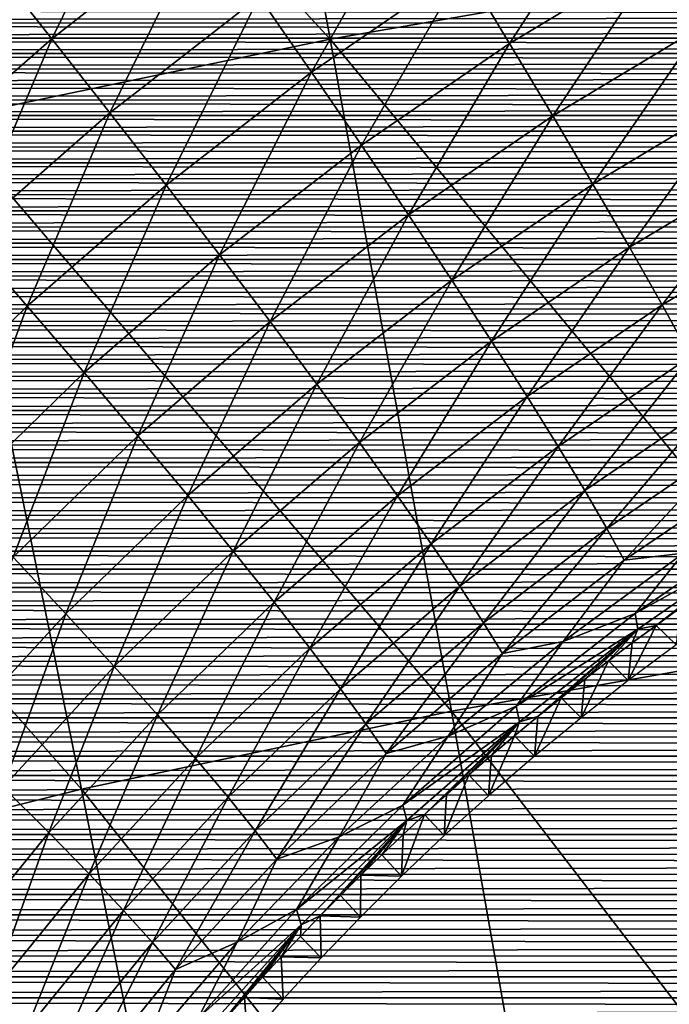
# Model space of a CAD drawing. Header units: millimetres. Extents: x -300 to 300, y -500 to 500.
# Tile 726 of 988: x -64 to -51, y 356 to 375. Entities that reach past the tile are written whole.
import ezdxf

# ---------------------------------------------------------------- set-up
doc = ezdxf.new("R2010")
doc.units = ezdxf.units.MM
doc.header["$LTSCALE"] = 81.481481
for name, color, linetype in [('10', 7, 'CONTINUOUS'), ('11', 7, 'CONTINUOUS'), ('20', 7, 'CONTINUOUS'), ('5', 7, 'CONTINUOUS'), ('6', 7, 'CONTINUOUS')]:
    doc.layers.add(name, color=color, linetype=linetype)

msp = doc.modelspace()

# ---------------------------------------------------------------- linework, layer by layer
at = {"layer": '10', "color": 7, "linetype": 'CONTINUOUS'}
for points in [[(-50.839, 363.651, 26.539), (-50.916, 362.946, 16.5), (-51.302, 363.318, 26.584), (-50.839, 363.651, 26.539)], [(-50.916, 362.946, 16.5), (-51.836, 362.258, 16.5), (-51.302, 363.318, 26.584), (-50.916, 362.946, 16.5)], [(-51.302, 363.318, 26.584), (-51.836, 362.258, 16.5), (-51.762, 362.98, 26.629), (-51.302, 363.318, 26.584)], [(-51.762, 362.98, 26.629), (-51.836, 362.258, 16.5), (-52.219, 362.636, 26.675), (-51.762, 362.98, 26.629)], [(-51.836, 362.258, 16.5), (-52.742, 361.547, 16.5), (-52.219, 362.636, 26.675), (-51.836, 362.258, 16.5)], [(-52.219, 362.636, 26.675), (-52.742, 361.547, 16.5), (-52.673, 362.287, 26.721), (-52.219, 362.636, 26.675)], [(-52.673, 362.287, 26.721), (-52.742, 361.547, 16.5), (-53.124, 361.93, 26.769), (-52.673, 362.287, 26.721)], [(-52.742, 361.547, 16.5), (-53.638, 360.809, 16.5), (-53.124, 361.93, 26.769), (-52.742, 361.547, 16.5)], [(-53.124, 361.93, 26.769), (-53.638, 360.809, 16.5), (-53.573, 361.568, 26.816), (-53.124, 361.93, 26.769)], [(-53.573, 361.568, 26.816), (-53.638, 360.809, 16.5), (-54.019, 361.198, 26.865), (-53.573, 361.568, 26.816)], [(-53.638, 360.809, 16.5), (-54.517, 360.05, 16.5), (-54.019, 361.198, 26.865), (-53.638, 360.809, 16.5)], [(-54.019, 361.198, 26.865), (-54.517, 360.05, 16.5), (-54.46, 360.825, 26.914), (-54.019, 361.198, 26.865)], [(-54.46, 360.825, 26.914), (-54.517, 360.05, 16.5), (-54.895, 360.449, 26.963), (-54.46, 360.825, 26.914)], [(-54.517, 360.05, 16.5), (-55.365, 359.284, 16.5), (-54.895, 360.449, 26.963), (-54.517, 360.05, 16.5)], [(-54.895, 360.449, 26.963), (-55.365, 359.284, 16.5), (-55.322, 360.07, 27.012), (-54.895, 360.449, 26.963)], [(-55.322, 360.07, 27.012), (-55.365, 359.284, 16.5), (-55.742, 359.69, 27.062), (-55.322, 360.07, 27.012)], [(-55.365, 359.284, 16.5), (-56.184, 358.508, 16.5), (-55.742, 359.69, 27.062), (-55.365, 359.284, 16.5)], [(-55.742, 359.69, 27.062), (-56.184, 358.508, 16.5), (-56.155, 359.306, 27.112), (-55.742, 359.69, 27.062)], [(-56.155, 359.306, 27.112), (-56.184, 358.508, 16.5), (-56.562, 358.919, 27.162), (-56.155, 359.306, 27.112)], [(-56.562, 358.919, 27.162), (-56.184, 358.508, 16.5), (-56.964, 358.529, 27.213), (-56.562, 358.919, 27.162)], [(-56.964, 358.529, 27.213), (-56.974, 357.723, 16.5), (-57.358, 358.138, 27.264), (-56.964, 358.529, 27.213)], [(-56.184, 358.508, 16.5), (-56.974, 357.723, 16.5), (-56.964, 358.529, 27.213), (-56.184, 358.508, 16.5)], [(-57.358, 358.138, 27.264), (-56.974, 357.723, 16.5), (-57.745, 357.744, 27.316), (-57.358, 358.138, 27.264)], [(-57.745, 357.744, 27.316), (-57.726, 356.94, 16.5), (-58.122, 357.351, 27.367), (-57.745, 357.744, 27.316)], [(-56.974, 357.723, 16.5), (-57.726, 356.94, 16.5), (-57.745, 357.744, 27.316), (-56.974, 357.723, 16.5)], [(-58.122, 357.351, 27.367), (-57.726, 356.94, 16.5), (-58.491, 356.958, 27.419), (-58.122, 357.351, 27.367)], [(-58.491, 356.958, 27.419), (-58.454, 356.147, 16.5), (-58.85, 356.567, 27.47), (-58.491, 356.958, 27.419)], [(-57.726, 356.94, 16.5), (-58.454, 356.147, 16.5), (-58.491, 356.958, 27.419), (-57.726, 356.94, 16.5)], [(-58.85, 356.567, 27.47), (-58.454, 356.147, 16.5), (-59.199, 356.178, 27.521), (-58.85, 356.567, 27.47)], [(-59.199, 356.178, 27.521), (-59.139, 355.364, 16.5), (-59.54, 355.788, 27.573), (-59.199, 356.178, 27.521)], [(-58.454, 356.147, 16.5), (-59.139, 355.364, 16.5), (-59.199, 356.178, 27.521), (-58.454, 356.147, 16.5)]]:
    msp.add_3dface(points, dxfattribs=at)
at = {"layer": '11', "color": 7, "linetype": 'CONTINUOUS'}
for points in [[(-61.016, 378.379, 49.232), (-62.893, 374.571, 48.806), (-64.036, 376.011, 49.434), (-61.016, 378.379, 49.232)], [(-59.952, 376.87, 48.608), (-62.893, 374.571, 48.806), (-61.016, 378.379, 49.232), (-59.952, 376.87, 48.608)], [(-51.984, 377.758, 46.57), (-54.112, 374.48, 45.661), (-54.993, 375.939, 46.73), (-51.984, 377.758, 46.57)], [(-51.185, 376.244, 45.502), (-54.112, 374.48, 45.661), (-51.984, 377.758, 46.57), (-51.185, 376.244, 45.502)], [(-48.167, 377.824, 45.362), (-50.433, 374.802, 44.295), (-51.185, 376.244, 45.502), (-48.167, 377.824, 45.362)], [(-55.918, 377.452, 47.653), (-57.91, 373.931, 46.908), (-58.913, 375.382, 47.833), (-55.918, 377.452, 47.653)], [(-54.993, 375.939, 46.73), (-57.91, 373.931, 46.908), (-55.918, 377.452, 47.653), (-54.993, 375.939, 46.73)], [(-59.952, 376.87, 48.608), (-61.778, 373.15, 48.027), (-62.893, 374.571, 48.806), (-59.952, 376.87, 48.608)], [(-58.913, 375.382, 47.833), (-61.778, 373.15, 48.027), (-59.952, 376.87, 48.608), (-58.913, 375.382, 47.833)], [(-51.185, 376.244, 45.502), (-53.283, 373.09, 44.454), (-54.112, 374.48, 45.661), (-51.185, 376.244, 45.502)], [(-50.433, 374.802, 44.295), (-53.283, 373.09, 44.454), (-51.185, 376.244, 45.502), (-50.433, 374.802, 44.295)], [(-62.893, 374.571, 48.806), (-65.698, 372.11, 49.016), (-64.036, 376.011, 49.434), (-62.893, 374.571, 48.806)], [(-54.993, 375.939, 46.73), (-56.953, 372.53, 45.837), (-57.91, 373.931, 46.908), (-54.993, 375.939, 46.73)], [(-54.112, 374.48, 45.661), (-56.953, 372.53, 45.837), (-54.993, 375.939, 46.73), (-54.112, 374.48, 45.661)], [(-58.913, 375.382, 47.833), (-60.701, 371.763, 47.099), (-61.778, 373.15, 48.027), (-58.913, 375.382, 47.833)], [(-57.91, 373.931, 46.908), (-60.701, 371.763, 47.099), (-58.913, 375.382, 47.833), (-57.91, 373.931, 46.908)], [(-50.433, 374.802, 44.295), (-52.516, 371.783, 43.121), (-53.283, 373.09, 44.454), (-50.433, 374.802, 44.295)], [(-49.736, 373.447, 42.961), (-52.516, 371.783, 43.121), (-50.433, 374.802, 44.295), (-49.736, 373.447, 42.961)], [(-62.893, 374.571, 48.806), (-64.51, 370.76, 48.234), (-65.698, 372.11, 49.016), (-62.893, 374.571, 48.806)], [(-61.778, 373.15, 48.027), (-64.51, 370.76, 48.234), (-62.893, 374.571, 48.806), (-61.778, 373.15, 48.027)], [(-54.112, 374.48, 45.661), (-56.053, 371.195, 44.631), (-56.953, 372.53, 45.837), (-54.112, 374.48, 45.661)], [(-53.283, 373.09, 44.454), (-56.053, 371.195, 44.631), (-54.112, 374.48, 45.661), (-53.283, 373.09, 44.454)], [(-57.91, 373.931, 46.908), (-59.674, 370.424, 46.028), (-60.701, 371.763, 47.099), (-57.91, 373.931, 46.908)], [(-56.953, 372.53, 45.837), (-59.674, 370.424, 46.028), (-57.91, 373.931, 46.908), (-56.953, 372.53, 45.837)], [(-49.736, 373.447, 42.961), (-51.816, 370.571, 41.675), (-52.516, 371.783, 43.121), (-49.736, 373.447, 42.961)], [(-49.102, 372.192, 41.513), (-51.816, 370.571, 41.675), (-49.736, 373.447, 42.961), (-49.102, 372.192, 41.513)], [(-61.778, 373.15, 48.027), (-63.363, 369.442, 47.304), (-64.51, 370.76, 48.234), (-61.778, 373.15, 48.027)], [(-60.701, 371.763, 47.099), (-63.363, 369.442, 47.304), (-61.778, 373.15, 48.027), (-60.701, 371.763, 47.099)], [(-53.283, 373.09, 44.454), (-55.219, 369.938, 43.299), (-56.053, 371.195, 44.631), (-53.283, 373.09, 44.454)], [(-52.516, 371.783, 43.121), (-55.219, 369.938, 43.299), (-53.283, 373.09, 44.454), (-52.516, 371.783, 43.121)], [(-56.953, 372.53, 45.837), (-58.707, 369.147, 44.822), (-59.674, 370.424, 46.028), (-56.953, 372.53, 45.837)], [(-56.053, 371.195, 44.631), (-58.707, 369.147, 44.822), (-56.953, 372.53, 45.837), (-56.053, 371.195, 44.631)], [(-49.102, 372.192, 41.513), (-51.19, 369.465, 40.132), (-51.816, 370.571, 41.675), (-49.102, 372.192, 41.513)], [(-48.534, 371.048, 39.967), (-51.19, 369.465, 40.132), (-49.102, 372.192, 41.513), (-48.534, 371.048, 39.967)], [(-60.701, 371.763, 47.099), (-62.27, 368.169, 46.231), (-63.363, 369.442, 47.304), (-60.701, 371.763, 47.099)], [(-59.674, 370.424, 46.028), (-62.27, 368.169, 46.231), (-60.701, 371.763, 47.099), (-59.674, 370.424, 46.028)], [(-52.516, 371.783, 43.121), (-54.459, 368.772, 41.855), (-55.219, 369.938, 43.299), (-52.516, 371.783, 43.121)], [(-51.816, 370.571, 41.675), (-54.459, 368.772, 41.855), (-52.516, 371.783, 43.121), (-51.816, 370.571, 41.675)], [(-56.053, 371.195, 44.631), (-57.811, 367.944, 43.491), (-58.707, 369.147, 44.822), (-56.053, 371.195, 44.631)], [(-55.219, 369.938, 43.299), (-57.811, 367.944, 43.491), (-56.053, 371.195, 44.631), (-55.219, 369.938, 43.299)], [(-48.534, 371.048, 39.967), (-50.641, 368.472, 38.509), (-51.19, 369.465, 40.132), (-48.534, 371.048, 39.967)], [(-63.363, 369.442, 47.304), (-65.883, 366.978, 47.52), (-64.51, 370.76, 48.234), (-63.363, 369.442, 47.304)], [(-51.816, 370.571, 41.675), (-53.778, 367.706, 40.315), (-54.459, 368.772, 41.855), (-51.816, 370.571, 41.675)], [(-51.19, 369.465, 40.132), (-53.778, 367.706, 40.315), (-51.816, 370.571, 41.675), (-51.19, 369.465, 40.132)], [(-59.674, 370.424, 46.028), (-61.24, 366.953, 45.025), (-62.27, 368.169, 46.231), (-59.674, 370.424, 46.028)], [(-58.707, 369.147, 44.822), (-61.24, 366.953, 45.025), (-59.674, 370.424, 46.028), (-58.707, 369.147, 44.822)], [(-55.219, 369.938, 43.299), (-56.993, 366.826, 42.049), (-57.811, 367.944, 43.491), (-55.219, 369.938, 43.299)], [(-54.459, 368.772, 41.855), (-56.993, 366.826, 42.049), (-55.219, 369.938, 43.299), (-54.459, 368.772, 41.855)], [(-63.363, 369.442, 47.304), (-64.725, 365.775, 46.447), (-65.883, 366.978, 47.52), (-63.363, 369.442, 47.304)], [(-62.27, 368.169, 46.231), (-64.725, 365.775, 46.447), (-63.363, 369.442, 47.304), (-62.27, 368.169, 46.231)], [(-51.19, 369.465, 40.132), (-53.182, 366.748, 38.695), (-53.778, 367.706, 40.315), (-51.19, 369.465, 40.132)], [(-50.641, 368.472, 38.509), (-53.182, 366.748, 38.695), (-51.19, 369.465, 40.132), (-50.641, 368.472, 38.509)], [(-58.707, 369.147, 44.822), (-60.284, 365.807, 43.696), (-61.24, 366.953, 45.025), (-58.707, 369.147, 44.822)], [(-57.811, 367.944, 43.491), (-60.284, 365.807, 43.696), (-58.707, 369.147, 44.822), (-57.811, 367.944, 43.491)], [(-54.459, 368.772, 41.855), (-56.26, 365.803, 40.512), (-56.993, 366.826, 42.049), (-54.459, 368.772, 41.855)], [(-53.778, 367.706, 40.315), (-56.26, 365.803, 40.512), (-54.459, 368.772, 41.855), (-53.778, 367.706, 40.315)], [(-50.641, 368.472, 38.509), (-52.672, 365.904, 37.014), (-53.182, 366.748, 38.695), (-50.641, 368.472, 38.509)], [(-50.174, 367.599, 36.823), (-52.672, 365.904, 37.014), (-50.641, 368.472, 38.509), (-50.174, 367.599, 36.823)], [(-62.27, 368.169, 46.231), (-63.634, 364.626, 45.241), (-64.725, 365.775, 46.447), (-62.27, 368.169, 46.231)], [(-61.24, 366.953, 45.025), (-63.634, 364.626, 45.241), (-62.27, 368.169, 46.231), (-61.24, 366.953, 45.025)], [(-57.811, 367.944, 43.491), (-59.412, 364.74, 42.256), (-60.284, 365.807, 43.696), (-57.811, 367.944, 43.491)], [(-56.993, 366.826, 42.049), (-59.412, 364.74, 42.256), (-57.811, 367.944, 43.491), (-56.993, 366.826, 42.049)], [(-53.778, 367.706, 40.315), (-55.618, 364.883, 38.896), (-56.26, 365.803, 40.512), (-53.778, 367.706, 40.315)], [(-53.182, 366.748, 38.695), (-55.618, 364.883, 38.896), (-53.778, 367.706, 40.315), (-53.182, 366.748, 38.695)], [(-50.174, 367.599, 36.823), (-52.251, 365.177, 35.289), (-52.672, 365.904, 37.014), (-50.174, 367.599, 36.823)], [(-49.788, 366.848, 35.093), (-52.251, 365.177, 35.289), (-50.174, 367.599, 36.823), (-49.788, 366.848, 35.093)], [(-61.24, 366.953, 45.025), (-62.622, 363.541, 43.913), (-63.634, 364.626, 45.241), (-61.24, 366.953, 45.025)], [(-60.284, 365.807, 43.696), (-62.622, 363.541, 43.913), (-61.24, 366.953, 45.025), (-60.284, 365.807, 43.696)], [(-56.993, 366.826, 42.049), (-58.63, 363.764, 40.722), (-59.412, 364.74, 42.256), (-56.993, 366.826, 42.049)], [(-56.26, 365.803, 40.512), (-58.63, 363.764, 40.722), (-56.993, 366.826, 42.049), (-56.26, 365.803, 40.512)], [(-49.788, 366.848, 35.093), (-51.918, 364.566, 33.537), (-52.251, 365.177, 35.289), (-49.788, 366.848, 35.093)], [(-49.483, 366.22, 33.337), (-51.918, 364.566, 33.537), (-49.788, 366.848, 35.093), (-49.483, 366.22, 33.337)], [(-53.182, 366.748, 38.695), (-55.068, 364.07, 37.219), (-55.618, 364.883, 38.896), (-53.182, 366.748, 38.695)], [(-52.672, 365.904, 37.014), (-55.068, 364.07, 37.219), (-53.182, 366.748, 38.695), (-52.672, 365.904, 37.014)], [(-49.483, 366.22, 33.337), (-50.779, 364.702, 31.698), (-51.918, 364.566, 33.537), (-49.483, 366.22, 33.337)], [(-52.672, 365.904, 37.014), (-54.613, 363.368, 35.499), (-55.068, 364.07, 37.219), (-52.672, 365.904, 37.014)], [(-52.251, 365.177, 35.289), (-54.613, 363.368, 35.499), (-52.672, 365.904, 37.014), (-52.251, 365.177, 35.289)], [(-60.284, 365.807, 43.696), (-61.697, 362.531, 42.476), (-62.622, 363.541, 43.913), (-60.284, 365.807, 43.696)], [(-59.412, 364.74, 42.256), (-61.697, 362.531, 42.476), (-60.284, 365.807, 43.696), (-59.412, 364.74, 42.256)], [(-56.26, 365.803, 40.512), (-57.943, 362.883, 39.11), (-58.63, 363.764, 40.722), (-56.26, 365.803, 40.512)], [(-55.618, 364.883, 38.896), (-57.943, 362.883, 39.11), (-56.26, 365.803, 40.512), (-55.618, 364.883, 38.896)], [(-52.251, 365.177, 35.289), (-54.252, 362.777, 33.752), (-54.613, 363.368, 35.499), (-52.251, 365.177, 35.289)], [(-51.918, 364.566, 33.537), (-54.252, 362.777, 33.752), (-52.251, 365.177, 35.289), (-51.918, 364.566, 33.537)], [(-49.322, 365.187, 29.83), (-49.286, 364.885, 28.097), (-51.705, 363.545, 30.041), (-49.322, 365.187, 29.83)], [(-49.322, 365.187, 29.83), (-51.705, 363.545, 30.041), (-50.779, 364.702, 31.698), (-49.322, 365.187, 29.83)], [(-59.412, 364.74, 42.256), (-60.867, 361.603, 40.945), (-61.697, 362.531, 42.476), (-59.412, 364.74, 42.256)], [(-58.63, 363.764, 40.722), (-60.867, 361.603, 40.945), (-59.412, 364.74, 42.256), (-58.63, 363.764, 40.722)], [(-55.618, 364.883, 38.896), (-57.355, 362.103, 37.438), (-57.943, 362.883, 39.11), (-55.618, 364.883, 38.896)], [(-55.068, 364.07, 37.219), (-57.355, 362.103, 37.438), (-55.618, 364.883, 38.896), (-55.068, 364.07, 37.219)], [(-50.779, 364.702, 31.698), (-51.705, 363.545, 30.041), (-53.085, 363.01, 31.908), (-50.779, 364.702, 31.698)], [(-50.779, 364.702, 31.698), (-53.085, 363.01, 31.908), (-51.918, 364.566, 33.537), (-50.779, 364.702, 31.698)], [(-49.286, 364.885, 28.097), (-51.655, 363.242, 28.312), (-51.705, 363.545, 30.041), (-49.286, 364.885, 28.097)], [(-49.286, 364.885, 28.097), (-51.302, 363.318, 26.584), (-51.655, 363.242, 28.312), (-49.286, 364.885, 28.097)], [(-50.839, 363.651, 26.539), (-51.302, 363.318, 26.584), (-49.286, 364.885, 28.097), (-50.839, 363.651, 26.539)], [(-62.622, 363.541, 43.913), (-64.803, 361.164, 44.141), (-63.634, 364.626, 45.241), (-62.622, 363.541, 43.913)], [(-51.918, 364.566, 33.537), (-53.085, 363.01, 31.908), (-54.252, 362.777, 33.752), (-51.918, 364.566, 33.537)], [(-55.068, 364.07, 37.219), (-56.867, 361.428, 35.722), (-57.355, 362.103, 37.438), (-55.068, 364.07, 37.219)], [(-54.613, 363.368, 35.499), (-56.867, 361.428, 35.722), (-55.068, 364.07, 37.219), (-54.613, 363.368, 35.499)], [(-58.63, 363.764, 40.722), (-60.138, 360.766, 39.337), (-60.867, 361.603, 40.945), (-58.63, 363.764, 40.722)], [(-57.943, 362.883, 39.11), (-60.138, 360.766, 39.337), (-58.63, 363.764, 40.722), (-57.943, 362.883, 39.11)], [(-62.622, 363.541, 43.913), (-63.827, 360.215, 42.706), (-64.803, 361.164, 44.141), (-62.622, 363.541, 43.913)], [(-61.697, 362.531, 42.476), (-63.827, 360.215, 42.706), (-62.622, 363.541, 43.913), (-61.697, 362.531, 42.476)], [(-51.705, 363.545, 30.041), (-51.655, 363.242, 28.312), (-53.986, 361.77, 30.266), (-51.705, 363.545, 30.041)], [(-51.705, 363.545, 30.041), (-53.986, 361.77, 30.266), (-53.085, 363.01, 31.908), (-51.705, 363.545, 30.041)], [(-54.613, 363.368, 35.499), (-56.478, 360.858, 33.98), (-56.867, 361.428, 35.722), (-54.613, 363.368, 35.499)], [(-54.252, 362.777, 33.752), (-56.478, 360.858, 33.98), (-54.613, 363.368, 35.499), (-54.252, 362.777, 33.752)], [(-51.655, 363.242, 28.312), (-53.923, 361.47, 28.542), (-53.986, 361.77, 30.266), (-51.655, 363.242, 28.312)], [(-51.655, 363.242, 28.312), (-53.573, 361.568, 26.816), (-53.923, 361.47, 28.542), (-51.655, 363.242, 28.312)], [(-53.124, 361.93, 26.769), (-53.573, 361.568, 26.816), (-51.655, 363.242, 28.312), (-53.124, 361.93, 26.769)], [(-52.673, 362.287, 26.721), (-53.124, 361.93, 26.769), (-51.655, 363.242, 28.312), (-52.673, 362.287, 26.721)], [(-52.219, 362.636, 26.675), (-52.673, 362.287, 26.721), (-51.655, 363.242, 28.312), (-52.219, 362.636, 26.675)], [(-51.762, 362.98, 26.629), (-52.219, 362.636, 26.675), (-51.655, 363.242, 28.312), (-51.762, 362.98, 26.629)], [(-51.302, 363.318, 26.584), (-51.762, 362.98, 26.629), (-51.655, 363.242, 28.312), (-51.302, 363.318, 26.584)], [(-53.085, 363.01, 31.908), (-53.986, 361.77, 30.266), (-55.291, 361.192, 32.132), (-53.085, 363.01, 31.908)], [(-53.085, 363.01, 31.908), (-55.291, 361.192, 32.132), (-54.252, 362.777, 33.752), (-53.085, 363.01, 31.908)], [(-57.943, 362.883, 39.11), (-59.512, 360.023, 37.668), (-60.138, 360.766, 39.337), (-57.943, 362.883, 39.11)], [(-57.355, 362.103, 37.438), (-59.512, 360.023, 37.668), (-57.943, 362.883, 39.11), (-57.355, 362.103, 37.438)], [(-54.252, 362.777, 33.752), (-55.291, 361.192, 32.132), (-56.478, 360.858, 33.98), (-54.252, 362.777, 33.752)], [(-61.697, 362.531, 42.476), (-62.95, 359.342, 41.179), (-63.827, 360.215, 42.706), (-61.697, 362.531, 42.476)], [(-60.867, 361.603, 40.945), (-62.95, 359.342, 41.179), (-61.697, 362.531, 42.476), (-60.867, 361.603, 40.945)], [(-57.355, 362.103, 37.438), (-58.992, 359.377, 35.958), (-59.512, 360.023, 37.668), (-57.355, 362.103, 37.438)], [(-56.867, 361.428, 35.722), (-58.992, 359.377, 35.958), (-57.355, 362.103, 37.438), (-56.867, 361.428, 35.722)], [(-53.986, 361.77, 30.266), (-53.923, 361.47, 28.542), (-56.159, 359.871, 30.505), (-53.986, 361.77, 30.266)], [(-53.986, 361.77, 30.266), (-56.159, 359.871, 30.505), (-55.291, 361.192, 32.132), (-53.986, 361.77, 30.266)], [(-60.867, 361.603, 40.945), (-62.178, 358.553, 39.575), (-62.95, 359.342, 41.179), (-60.867, 361.603, 40.945)], [(-60.138, 360.766, 39.337), (-62.178, 358.553, 39.575), (-60.867, 361.603, 40.945), (-60.138, 360.766, 39.337)], [(-53.573, 361.568, 26.816), (-54.019, 361.198, 26.865), (-53.923, 361.47, 28.542), (-53.573, 361.568, 26.816)], [(-56.867, 361.428, 35.722), (-58.576, 358.83, 34.221), (-58.992, 359.377, 35.958), (-56.867, 361.428, 35.722)], [(-56.478, 360.858, 33.98), (-58.576, 358.83, 34.221), (-56.867, 361.428, 35.722), (-56.478, 360.858, 33.98)], [(-53.923, 361.47, 28.542), (-56.082, 359.573, 28.785), (-56.159, 359.871, 30.505), (-53.923, 361.47, 28.542)], [(-53.923, 361.47, 28.542), (-55.742, 359.69, 27.062), (-56.082, 359.573, 28.785), (-53.923, 361.47, 28.542)], [(-55.322, 360.07, 27.012), (-55.742, 359.69, 27.062), (-53.923, 361.47, 28.542), (-55.322, 360.07, 27.012)], [(-54.895, 360.449, 26.963), (-55.322, 360.07, 27.012), (-53.923, 361.47, 28.542), (-54.895, 360.449, 26.963)], [(-54.46, 360.825, 26.914), (-54.895, 360.449, 26.963), (-53.923, 361.47, 28.542), (-54.46, 360.825, 26.914)], [(-54.019, 361.198, 26.865), (-54.46, 360.825, 26.914), (-53.923, 361.47, 28.542), (-54.019, 361.198, 26.865)], [(-55.291, 361.192, 32.132), (-56.159, 359.871, 30.505), (-57.383, 359.262, 32.368), (-55.291, 361.192, 32.132)], [(-55.291, 361.192, 32.132), (-57.383, 359.262, 32.368), (-56.478, 360.858, 33.98), (-55.291, 361.192, 32.132)], [(-60.138, 360.766, 39.337), (-61.515, 357.85, 37.911), (-62.178, 358.553, 39.575), (-60.138, 360.766, 39.337)], [(-59.512, 360.023, 37.668), (-61.515, 357.85, 37.911), (-60.138, 360.766, 39.337), (-59.512, 360.023, 37.668)], [(-56.478, 360.858, 33.98), (-57.383, 359.262, 32.368), (-58.576, 358.83, 34.221), (-56.478, 360.858, 33.98)], [(-62.95, 359.342, 41.179), (-64.891, 356.952, 41.426), (-63.827, 360.215, 42.706), (-62.95, 359.342, 41.179)], [(-59.512, 360.023, 37.668), (-60.963, 357.237, 36.206), (-61.515, 357.85, 37.911), (-59.512, 360.023, 37.668)], [(-58.992, 359.377, 35.958), (-60.963, 357.237, 36.206), (-59.512, 360.023, 37.668), (-58.992, 359.377, 35.958)], [(-56.159, 359.871, 30.505), (-56.082, 359.573, 28.785), (-58.202, 357.868, 30.756), (-56.159, 359.871, 30.505)], [(-56.159, 359.871, 30.505), (-58.202, 357.868, 30.756), (-57.383, 359.262, 32.368), (-56.159, 359.871, 30.505)], [(-55.742, 359.69, 27.062), (-56.155, 359.306, 27.112), (-56.082, 359.573, 28.785), (-55.742, 359.69, 27.062)], [(-56.082, 359.573, 28.785), (-58.11, 357.575, 29.042), (-58.202, 357.868, 30.756), (-56.082, 359.573, 28.785)], [(-56.082, 359.573, 28.785), (-57.745, 357.744, 27.316), (-58.11, 357.575, 29.042), (-56.082, 359.573, 28.785)], [(-57.358, 358.138, 27.264), (-57.745, 357.744, 27.316), (-56.082, 359.573, 28.785), (-57.358, 358.138, 27.264)], [(-56.964, 358.529, 27.213), (-57.358, 358.138, 27.264), (-56.082, 359.573, 28.785), (-56.964, 358.529, 27.213)], [(-56.562, 358.919, 27.162), (-56.964, 358.529, 27.213), (-56.082, 359.573, 28.785), (-56.562, 358.919, 27.162)], [(-56.155, 359.306, 27.112), (-56.562, 358.919, 27.162), (-56.082, 359.573, 28.785), (-56.155, 359.306, 27.112)], [(-62.95, 359.342, 41.179), (-64.079, 356.213, 39.826), (-64.891, 356.952, 41.426), (-62.95, 359.342, 41.179)], [(-62.178, 358.553, 39.575), (-64.079, 356.213, 39.826), (-62.95, 359.342, 41.179), (-62.178, 358.553, 39.575)], [(-58.992, 359.377, 35.958), (-60.52, 356.716, 34.475), (-60.963, 357.237, 36.206), (-58.992, 359.377, 35.958)], [(-58.576, 358.83, 34.221), (-60.52, 356.716, 34.475), (-58.992, 359.377, 35.958), (-58.576, 358.83, 34.221)], [(-57.383, 359.262, 32.368), (-58.202, 357.868, 30.756), (-59.338, 357.24, 32.616), (-57.383, 359.262, 32.368)], [(-57.383, 359.262, 32.368), (-59.338, 357.24, 32.616), (-58.576, 358.83, 34.221), (-57.383, 359.262, 32.368)], [(-58.576, 358.83, 34.221), (-59.338, 357.24, 32.616), (-60.52, 356.716, 34.475), (-58.576, 358.83, 34.221)], [(-62.178, 358.553, 39.575), (-63.381, 355.554, 38.167), (-64.079, 356.213, 39.826), (-62.178, 358.553, 39.575)], [(-61.515, 357.85, 37.911), (-63.381, 355.554, 38.167), (-62.178, 358.553, 39.575), (-61.515, 357.85, 37.911)], [(-61.515, 357.85, 37.911), (-62.797, 354.976, 36.467), (-63.381, 355.554, 38.167), (-61.515, 357.85, 37.911)], [(-60.963, 357.237, 36.206), (-62.797, 354.976, 36.467), (-61.515, 357.85, 37.911), (-60.963, 357.237, 36.206)], [(-58.202, 357.868, 30.756), (-58.11, 357.575, 29.042), (-60.088, 355.785, 31.021), (-58.202, 357.868, 30.756)], [(-58.202, 357.868, 30.756), (-60.088, 355.785, 31.021), (-59.338, 357.24, 32.616), (-58.202, 357.868, 30.756)], [(-57.745, 357.744, 27.316), (-58.122, 357.351, 27.367), (-58.11, 357.575, 29.042), (-57.745, 357.744, 27.316)], [(-58.11, 357.575, 29.042), (-59.981, 355.497, 29.311), (-60.088, 355.785, 31.021), (-58.11, 357.575, 29.042)], [(-58.11, 357.575, 29.042), (-59.873, 355.398, 27.624), (-59.981, 355.497, 29.311), (-58.11, 357.575, 29.042)], [(-59.54, 355.788, 27.573), (-59.873, 355.398, 27.624), (-58.11, 357.575, 29.042), (-59.54, 355.788, 27.573)], [(-59.199, 356.178, 27.521), (-59.54, 355.788, 27.573), (-58.11, 357.575, 29.042), (-59.199, 356.178, 27.521)], [(-58.85, 356.567, 27.47), (-59.199, 356.178, 27.521), (-58.11, 357.575, 29.042), (-58.85, 356.567, 27.47)], [(-58.491, 356.958, 27.419), (-58.85, 356.567, 27.47), (-58.11, 357.575, 29.042), (-58.491, 356.958, 27.419)], [(-58.122, 357.351, 27.367), (-58.491, 356.958, 27.419), (-58.11, 357.575, 29.042), (-58.122, 357.351, 27.367)], [(-60.963, 357.237, 36.206), (-62.329, 354.483, 34.741), (-62.797, 354.976, 36.467), (-60.963, 357.237, 36.206)], [(-60.52, 356.716, 34.475), (-62.329, 354.483, 34.741), (-60.963, 357.237, 36.206), (-60.52, 356.716, 34.475)], [(-59.338, 357.24, 32.616), (-60.088, 355.785, 31.021), (-61.137, 355.141, 32.877), (-59.338, 357.24, 32.616)], [(-59.338, 357.24, 32.616), (-61.137, 355.141, 32.877), (-60.52, 356.716, 34.475), (-59.338, 357.24, 32.616)], [(-60.52, 356.716, 34.475), (-61.137, 355.141, 32.877), (-62.329, 354.483, 34.741), (-60.52, 356.716, 34.475)], [(-63.381, 355.554, 38.167), (-65.167, 353.062, 38.432), (-64.079, 356.213, 39.826), (-63.381, 355.554, 38.167)]]:
    msp.add_3dface(points, dxfattribs=at)
at = {"layer": '20', "color": 7, "linetype": 'CONTINUOUS'}
for points in [[(-67.491, 385.338, 65.407), (-57.551, 374.562, 67.243), (-59.816, 386.912, 65.498), (-67.491, 385.338, 65.407)], [(-57.551, 374.562, 67.243), (-49.958, 375.885, 67.321), (-59.816, 386.912, 65.498), (-57.551, 374.562, 67.243)], [(-64.94, 373.025, 67.155), (-57.551, 374.562, 67.243), (-67.491, 385.338, 65.407), (-64.94, 373.025, 67.155)], [(-57.551, 374.562, 67.243), (-47.94, 362.958, 68.884), (-49.958, 375.885, 67.321), (-57.551, 374.562, 67.243)], [(-64.94, 373.025, 67.155), (-55.23, 361.67, 68.808), (-57.551, 374.562, 67.243), (-64.94, 373.025, 67.155)], [(-55.23, 361.67, 68.808), (-47.94, 362.958, 68.884), (-57.551, 374.562, 67.243), (-55.23, 361.67, 68.808)], [(-72.128, 371.269, 67.057), (-62.325, 360.173, 68.724), (-64.94, 373.025, 67.155), (-72.128, 371.269, 67.057)], [(-62.325, 360.173, 68.724), (-55.23, 361.67, 68.808), (-64.94, 373.025, 67.155), (-62.325, 360.173, 68.724)], [(-69.227, 358.464, 68.629), (-62.325, 360.173, 68.724), (-72.128, 371.269, 67.057), (-69.227, 358.464, 68.629)], [(-55.23, 361.67, 68.808), (-45.876, 349.505, 70.275), (-47.94, 362.958, 68.884), (-55.23, 361.67, 68.808)], [(-62.325, 360.173, 68.724), (-52.855, 348.254, 70.204), (-55.23, 361.67, 68.808), (-62.325, 360.173, 68.724)], [(-52.855, 348.254, 70.204), (-45.876, 349.505, 70.275), (-55.23, 361.67, 68.808), (-52.855, 348.254, 70.204)], [(-69.227, 358.464, 68.629), (-59.649, 346.801, 70.123), (-62.325, 360.173, 68.724), (-69.227, 358.464, 68.629)], [(-59.649, 346.801, 70.123), (-52.855, 348.254, 70.204), (-62.325, 360.173, 68.724), (-59.649, 346.801, 70.123)], [(-66.258, 345.143, 70.033), (-59.649, 346.801, 70.123), (-69.227, 358.464, 68.629), (-66.258, 345.143, 70.033)]]:
    msp.add_3dface(points, dxfattribs=at)
at = {"layer": '5', "color": 7, "linetype": 'CONTINUOUS'}
for points in [[(123.683, 374.874, 11), (-123.685, 374.87, 11), (-123.533, 375.16, 11), (123.683, 374.874, 11)], [(123.531, 375.164, 11), (123.683, 374.874, 11), (-123.533, 375.16, 11), (123.531, 375.164, 11)], [(123.834, 374.582, 11), (-123.836, 374.578, 11), (-123.685, 374.87, 11), (123.834, 374.582, 11)], [(123.683, 374.874, 11), (123.834, 374.582, 11), (-123.685, 374.87, 11), (123.683, 374.874, 11)], [(123.985, 374.288, 11), (-123.987, 374.284, 11), (-123.836, 374.578, 11), (123.985, 374.288, 11)], [(123.834, 374.582, 11), (123.985, 374.288, 11), (-123.836, 374.578, 11), (123.834, 374.582, 11)], [(124.135, 373.993, 11), (-124.137, 373.989, 11), (-123.987, 374.284, 11), (124.135, 373.993, 11)], [(123.985, 374.288, 11), (124.135, 373.993, 11), (-123.987, 374.284, 11), (123.985, 374.288, 11)], [(124.286, 373.697, 11), (-124.288, 373.693, 11), (-124.137, 373.989, 11), (124.286, 373.697, 11)], [(124.135, 373.993, 11), (124.286, 373.697, 11), (-124.137, 373.989, 11), (124.135, 373.993, 11)], [(124.437, 373.399, 11), (-124.439, 373.395, 11), (-124.288, 373.693, 11), (124.437, 373.399, 11)], [(124.286, 373.697, 11), (124.437, 373.399, 11), (-124.288, 373.693, 11), (124.286, 373.697, 11)], [(124.587, 373.099, 11), (-124.589, 373.096, 11), (-124.439, 373.395, 11), (124.587, 373.099, 11)], [(124.437, 373.399, 11), (124.587, 373.099, 11), (-124.439, 373.395, 11), (124.437, 373.399, 11)], [(124.738, 372.798, 11), (-124.739, 372.795, 11), (-124.589, 373.096, 11), (124.738, 372.798, 11)], [(124.587, 373.099, 11), (124.738, 372.798, 11), (-124.589, 373.096, 11), (124.587, 373.099, 11)], [(124.888, 372.496, 11), (-124.889, 372.493, 11), (-124.739, 372.795, 11), (124.888, 372.496, 11)], [(124.738, 372.798, 11), (124.888, 372.496, 11), (-124.739, 372.795, 11), (124.738, 372.798, 11)], [(125.038, 372.192, 11), (-125.039, 372.189, 11), (-124.889, 372.493, 11), (125.038, 372.192, 11)], [(124.888, 372.496, 11), (125.038, 372.192, 11), (-124.889, 372.493, 11), (124.888, 372.496, 11)], [(125.188, 371.887, 11), (-125.189, 371.884, 11), (-125.039, 372.189, 11), (125.188, 371.887, 11)], [(125.038, 372.192, 11), (125.188, 371.887, 11), (-125.039, 372.189, 11), (125.038, 372.192, 11)], [(125.338, 371.58, 11), (-125.339, 371.577, 11), (-125.189, 371.884, 11), (125.338, 371.58, 11)], [(125.188, 371.887, 11), (125.338, 371.58, 11), (-125.189, 371.884, 11), (125.188, 371.887, 11)], [(125.487, 371.272, 11), (-125.489, 371.268, 11), (-125.339, 371.577, 11), (125.487, 371.272, 11)], [(125.338, 371.58, 11), (125.487, 371.272, 11), (-125.339, 371.577, 11), (125.338, 371.58, 11)], [(125.637, 370.961, 11), (-125.638, 370.958, 11), (-125.489, 371.268, 11), (125.637, 370.961, 11)], [(125.487, 371.272, 11), (125.637, 370.961, 11), (-125.489, 371.268, 11), (125.487, 371.272, 11)], [(125.786, 370.65, 11), (-125.788, 370.647, 11), (-125.638, 370.958, 11), (125.786, 370.65, 11)], [(125.637, 370.961, 11), (125.786, 370.65, 11), (-125.638, 370.958, 11), (125.637, 370.961, 11)], [(125.935, 370.337, 11), (-125.937, 370.333, 11), (-125.788, 370.647, 11), (125.935, 370.337, 11)], [(125.786, 370.65, 11), (125.935, 370.337, 11), (-125.788, 370.647, 11), (125.786, 370.65, 11)], [(126.085, 370.022, 11), (-126.086, 370.019, 11), (-125.937, 370.333, 11), (126.085, 370.022, 11)], [(125.935, 370.337, 11), (126.085, 370.022, 11), (-125.937, 370.333, 11), (125.935, 370.337, 11)], [(126.234, 369.706, 11), (-126.235, 369.702, 11), (-126.086, 370.019, 11), (126.234, 369.706, 11)], [(126.085, 370.022, 11), (126.234, 369.706, 11), (-126.086, 370.019, 11), (126.085, 370.022, 11)], [(126.383, 369.388, 11), (-126.385, 369.384, 11), (-126.235, 369.702, 11), (126.383, 369.388, 11)], [(126.234, 369.706, 11), (126.383, 369.388, 11), (-126.235, 369.702, 11), (126.234, 369.706, 11)], [(126.532, 369.068, 11), (-126.534, 369.064, 11), (-126.385, 369.384, 11), (126.532, 369.068, 11)], [(126.383, 369.388, 11), (126.532, 369.068, 11), (-126.385, 369.384, 11), (126.383, 369.388, 11)], [(126.681, 368.746, 11), (-126.682, 368.742, 11), (-126.534, 369.064, 11), (126.681, 368.746, 11)], [(126.532, 369.068, 11), (126.681, 368.746, 11), (-126.534, 369.064, 11), (126.532, 369.068, 11)], [(126.829, 368.422, 11), (-126.831, 368.419, 11), (-126.682, 368.742, 11), (126.829, 368.422, 11)], [(126.681, 368.746, 11), (126.829, 368.422, 11), (-126.682, 368.742, 11), (126.681, 368.746, 11)], [(126.978, 368.097, 11), (-126.98, 368.094, 11), (-126.831, 368.419, 11), (126.978, 368.097, 11)], [(126.829, 368.422, 11), (126.978, 368.097, 11), (-126.831, 368.419, 11), (126.829, 368.422, 11)], [(127.127, 367.77, 11), (-127.128, 367.767, 11), (-126.98, 368.094, 11), (127.127, 367.77, 11)], [(126.978, 368.097, 11), (127.127, 367.77, 11), (-126.98, 368.094, 11), (126.978, 368.097, 11)], [(127.275, 367.441, 11), (-127.277, 367.439, 11), (-127.128, 367.767, 11), (127.275, 367.441, 11)], [(127.127, 367.77, 11), (127.275, 367.441, 11), (-127.128, 367.767, 11), (127.127, 367.77, 11)], [(127.424, 367.111, 11), (-127.425, 367.108, 11), (-127.277, 367.439, 11), (127.424, 367.111, 11)], [(127.275, 367.441, 11), (127.424, 367.111, 11), (-127.277, 367.439, 11), (127.275, 367.441, 11)], [(127.572, 366.778, 11), (-127.574, 366.775, 11), (-127.425, 367.108, 11), (127.572, 366.778, 11)], [(127.424, 367.111, 11), (127.572, 366.778, 11), (-127.425, 367.108, 11), (127.424, 367.111, 11)], [(127.572, 366.778, 11), (127.721, 366.444, 11), (-127.574, 366.775, 11), (127.572, 366.778, 11)], [(127.721, 366.444, 11), (-127.722, 366.441, 11), (-127.574, 366.775, 11), (127.721, 366.444, 11)], [(127.869, 366.108, 11), (-127.871, 366.104, 11), (-127.722, 366.441, 11), (127.869, 366.108, 11)], [(127.721, 366.444, 11), (127.869, 366.108, 11), (-127.722, 366.441, 11), (127.721, 366.444, 11)], [(128.017, 365.77, 11), (-128.019, 365.766, 11), (-127.871, 366.104, 11), (128.017, 365.77, 11)], [(127.869, 366.108, 11), (128.017, 365.77, 11), (-127.871, 366.104, 11), (127.869, 366.108, 11)], [(128.166, 365.429, 11), (-128.167, 365.426, 11), (-128.019, 365.766, 11), (128.166, 365.429, 11)], [(128.017, 365.77, 11), (128.166, 365.429, 11), (-128.019, 365.766, 11), (128.017, 365.77, 11)], [(128.314, 365.087, 11), (-128.315, 365.083, 11), (-128.167, 365.426, 11), (128.314, 365.087, 11)], [(128.166, 365.429, 11), (128.314, 365.087, 11), (-128.167, 365.426, 11), (128.166, 365.429, 11)], [(128.462, 364.743, 11), (-128.464, 364.739, 11), (-128.315, 365.083, 11), (128.462, 364.743, 11)], [(128.314, 365.087, 11), (128.462, 364.743, 11), (-128.315, 365.083, 11), (128.314, 365.087, 11)], [(128.61, 364.396, 11), (-128.612, 364.393, 11), (-128.464, 364.739, 11), (128.61, 364.396, 11)], [(128.462, 364.743, 11), (128.61, 364.396, 11), (-128.464, 364.739, 11), (128.462, 364.743, 11)], [(128.759, 364.047, 11), (-128.76, 364.044, 11), (-128.612, 364.393, 11), (128.759, 364.047, 11)], [(128.61, 364.396, 11), (128.759, 364.047, 11), (-128.612, 364.393, 11), (128.61, 364.396, 11)], [(128.907, 363.696, 11), (-128.908, 363.693, 11), (-128.76, 364.044, 11), (128.907, 363.696, 11)], [(128.759, 364.047, 11), (128.907, 363.696, 11), (-128.76, 364.044, 11), (128.759, 364.047, 11)], [(129.055, 363.343, 11), (-129.057, 363.339, 11), (-128.908, 363.693, 11), (129.055, 363.343, 11)], [(128.907, 363.696, 11), (129.055, 363.343, 11), (-128.908, 363.693, 11), (128.907, 363.696, 11)], [(129.203, 362.988, 11), (-129.205, 362.985, 11), (-129.057, 363.339, 11), (129.203, 362.988, 11)], [(129.055, 363.343, 11), (129.203, 362.988, 11), (-129.057, 363.339, 11), (129.055, 363.343, 11)], [(129.352, 362.63, 11), (-129.353, 362.627, 11), (-129.205, 362.985, 11), (129.352, 362.63, 11)], [(129.203, 362.988, 11), (129.352, 362.63, 11), (-129.205, 362.985, 11), (129.203, 362.988, 11)], [(129.5, 362.271, 11), (-129.501, 362.268, 11), (-129.353, 362.627, 11), (129.5, 362.271, 11)], [(129.352, 362.63, 11), (129.5, 362.271, 11), (-129.353, 362.627, 11), (129.352, 362.63, 11)], [(129.648, 361.909, 11), (-129.649, 361.906, 11), (-129.501, 362.268, 11), (129.648, 361.909, 11)], [(129.5, 362.271, 11), (129.648, 361.909, 11), (-129.501, 362.268, 11), (129.5, 362.271, 11)], [(129.796, 361.545, 11), (-129.797, 361.542, 11), (-129.649, 361.906, 11), (129.796, 361.545, 11)], [(129.648, 361.909, 11), (129.796, 361.545, 11), (-129.649, 361.906, 11), (129.648, 361.909, 11)], [(129.944, 361.178, 11), (-129.946, 361.175, 11), (-129.797, 361.542, 11), (129.944, 361.178, 11)], [(129.796, 361.545, 11), (129.944, 361.178, 11), (-129.797, 361.542, 11), (129.796, 361.545, 11)], [(130.093, 360.809, 11), (-130.094, 360.806, 11), (-129.946, 361.175, 11), (130.093, 360.809, 11)], [(129.944, 361.178, 11), (130.093, 360.809, 11), (-129.946, 361.175, 11), (129.944, 361.178, 11)], [(130.241, 360.438, 11), (-130.242, 360.435, 11), (-130.094, 360.806, 11), (130.241, 360.438, 11)], [(130.093, 360.809, 11), (130.241, 360.438, 11), (-130.094, 360.806, 11), (130.093, 360.809, 11)], [(130.389, 360.065, 11), (-130.39, 360.062, 11), (-130.242, 360.435, 11), (130.389, 360.065, 11)], [(130.241, 360.438, 11), (130.389, 360.065, 11), (-130.242, 360.435, 11), (130.241, 360.438, 11)], [(130.538, 359.688, 11), (-130.539, 359.685, 11), (-130.39, 360.062, 11), (130.538, 359.688, 11)], [(130.389, 360.065, 11), (130.538, 359.688, 11), (-130.39, 360.062, 11), (130.389, 360.065, 11)], [(130.686, 359.309, 11), (-130.687, 359.306, 11), (-130.539, 359.685, 11), (130.686, 359.309, 11)], [(130.538, 359.688, 11), (130.686, 359.309, 11), (-130.539, 359.685, 11), (130.538, 359.688, 11)], [(130.834, 358.928, 11), (-130.836, 358.924, 11), (-130.687, 359.306, 11), (130.834, 358.928, 11)], [(130.686, 359.309, 11), (130.834, 358.928, 11), (-130.687, 359.306, 11), (130.686, 359.309, 11)], [(130.983, 358.543, 11), (-130.984, 358.54, 11), (-130.836, 358.924, 11), (130.983, 358.543, 11)], [(130.834, 358.928, 11), (130.983, 358.543, 11), (-130.836, 358.924, 11), (130.834, 358.928, 11)], [(131.132, 358.156, 11), (-131.133, 358.153, 11), (-130.984, 358.54, 11), (131.132, 358.156, 11)], [(130.983, 358.543, 11), (131.132, 358.156, 11), (-130.984, 358.54, 11), (130.983, 358.543, 11)], [(131.281, 357.766, 11), (-131.282, 357.763, 11), (-131.133, 358.153, 11), (131.281, 357.766, 11)], [(131.132, 358.156, 11), (131.281, 357.766, 11), (-131.133, 358.153, 11), (131.132, 358.156, 11)], [(131.43, 357.373, 11), (-131.431, 357.37, 11), (-131.282, 357.763, 11), (131.43, 357.373, 11)], [(131.281, 357.766, 11), (131.43, 357.373, 11), (-131.282, 357.763, 11), (131.281, 357.766, 11)], [(131.579, 356.977, 11), (-131.58, 356.974, 11), (-131.431, 357.37, 11), (131.579, 356.977, 11)], [(131.43, 357.373, 11), (131.579, 356.977, 11), (-131.431, 357.37, 11), (131.43, 357.373, 11)], [(131.728, 356.578, 11), (-131.73, 356.575, 11), (-131.58, 356.974, 11), (131.728, 356.578, 11)], [(131.579, 356.977, 11), (131.728, 356.578, 11), (-131.58, 356.974, 11), (131.579, 356.977, 11)], [(131.878, 356.176, 11), (-131.879, 356.173, 11), (-131.73, 356.575, 11), (131.878, 356.176, 11)], [(131.728, 356.578, 11), (131.878, 356.176, 11), (-131.73, 356.575, 11), (131.728, 356.578, 11)], [(132.028, 355.771, 11), (-132.029, 355.768, 11), (-131.879, 356.173, 11), (132.028, 355.771, 11)], [(131.878, 356.176, 11), (132.028, 355.771, 11), (-131.879, 356.173, 11), (131.878, 356.176, 11)]]:
    msp.add_3dface(points, dxfattribs=at)
at = {"layer": '6', "color": 7, "linetype": 'CONTINUOUS'}
for points in [[(123.533, 375.16, 16), (-123.531, 375.164, 16), (-123.683, 374.874, 16), (123.533, 375.16, 16)], [(123.685, 374.87, 16), (123.533, 375.16, 16), (-123.683, 374.874, 16), (123.685, 374.87, 16)], [(123.685, 374.87, 16), (-123.683, 374.874, 16), (-123.834, 374.582, 16), (123.685, 374.87, 16)], [(123.836, 374.578, 16), (123.685, 374.87, 16), (-123.834, 374.582, 16), (123.836, 374.578, 16)], [(123.836, 374.578, 16), (-123.834, 374.582, 16), (-123.985, 374.288, 16), (123.836, 374.578, 16)], [(123.987, 374.284, 16), (123.836, 374.578, 16), (-123.985, 374.288, 16), (123.987, 374.284, 16)], [(123.987, 374.284, 16), (-123.985, 374.288, 16), (-124.135, 373.993, 16), (123.987, 374.284, 16)], [(124.137, 373.989, 16), (123.987, 374.284, 16), (-124.135, 373.993, 16), (124.137, 373.989, 16)], [(124.137, 373.989, 16), (-124.135, 373.993, 16), (-124.286, 373.697, 16), (124.137, 373.989, 16)], [(124.288, 373.693, 16), (124.137, 373.989, 16), (-124.286, 373.697, 16), (124.288, 373.693, 16)], [(124.288, 373.693, 16), (-124.286, 373.697, 16), (-124.437, 373.399, 16), (124.288, 373.693, 16)], [(124.439, 373.395, 16), (124.288, 373.693, 16), (-124.437, 373.399, 16), (124.439, 373.395, 16)], [(124.439, 373.395, 16), (-124.437, 373.399, 16), (-124.587, 373.099, 16), (124.439, 373.395, 16)], [(124.589, 373.096, 16), (124.439, 373.395, 16), (-124.587, 373.099, 16), (124.589, 373.096, 16)], [(124.589, 373.096, 16), (-124.587, 373.099, 16), (-124.738, 372.798, 16), (124.589, 373.096, 16)], [(124.739, 372.795, 16), (124.589, 373.096, 16), (-124.738, 372.798, 16), (124.739, 372.795, 16)], [(124.739, 372.795, 16), (-124.738, 372.798, 16), (-124.888, 372.496, 16), (124.739, 372.795, 16)], [(124.889, 372.493, 16), (124.739, 372.795, 16), (-124.888, 372.496, 16), (124.889, 372.493, 16)], [(124.889, 372.493, 16), (-124.888, 372.496, 16), (-125.038, 372.192, 16), (124.889, 372.493, 16)], [(125.039, 372.189, 16), (124.889, 372.493, 16), (-125.038, 372.192, 16), (125.039, 372.189, 16)], [(125.039, 372.189, 16), (-125.038, 372.192, 16), (-125.188, 371.887, 16), (125.039, 372.189, 16)], [(125.189, 371.884, 16), (125.039, 372.189, 16), (-125.188, 371.887, 16), (125.189, 371.884, 16)], [(125.189, 371.884, 16), (-125.188, 371.887, 16), (-125.338, 371.58, 16), (125.189, 371.884, 16)], [(125.339, 371.577, 16), (125.189, 371.884, 16), (-125.338, 371.58, 16), (125.339, 371.577, 16)], [(125.339, 371.577, 16), (-125.338, 371.58, 16), (-125.487, 371.272, 16), (125.339, 371.577, 16)], [(125.489, 371.268, 16), (125.339, 371.577, 16), (-125.487, 371.272, 16), (125.489, 371.268, 16)], [(125.489, 371.268, 16), (-125.487, 371.272, 16), (-125.637, 370.961, 16), (125.489, 371.268, 16)], [(125.638, 370.958, 16), (125.489, 371.268, 16), (-125.637, 370.961, 16), (125.638, 370.958, 16)], [(125.638, 370.958, 16), (-125.637, 370.961, 16), (-125.786, 370.65, 16), (125.638, 370.958, 16)], [(125.788, 370.647, 16), (125.638, 370.958, 16), (-125.786, 370.65, 16), (125.788, 370.647, 16)], [(125.788, 370.647, 16), (-125.786, 370.65, 16), (-125.935, 370.337, 16), (125.788, 370.647, 16)], [(125.937, 370.333, 16), (125.788, 370.647, 16), (-125.935, 370.337, 16), (125.937, 370.333, 16)], [(125.937, 370.333, 16), (-125.935, 370.337, 16), (-126.085, 370.022, 16), (125.937, 370.333, 16)], [(126.086, 370.019, 16), (125.937, 370.333, 16), (-126.085, 370.022, 16), (126.086, 370.019, 16)], [(126.086, 370.019, 16), (-126.085, 370.022, 16), (-126.234, 369.706, 16), (126.086, 370.019, 16)], [(126.235, 369.702, 16), (126.086, 370.019, 16), (-126.234, 369.706, 16), (126.235, 369.702, 16)], [(126.235, 369.702, 16), (-126.234, 369.706, 16), (-126.383, 369.388, 16), (126.235, 369.702, 16)], [(126.385, 369.384, 16), (126.235, 369.702, 16), (-126.383, 369.388, 16), (126.385, 369.384, 16)], [(126.385, 369.384, 16), (-126.383, 369.388, 16), (-126.532, 369.068, 16), (126.385, 369.384, 16)], [(126.534, 369.064, 16), (126.385, 369.384, 16), (-126.532, 369.068, 16), (126.534, 369.064, 16)], [(126.534, 369.064, 16), (-126.532, 369.068, 16), (-126.681, 368.746, 16), (126.534, 369.064, 16)], [(126.682, 368.742, 16), (126.534, 369.064, 16), (-126.681, 368.746, 16), (126.682, 368.742, 16)], [(126.682, 368.742, 16), (-126.681, 368.746, 16), (-126.829, 368.422, 16), (126.682, 368.742, 16)], [(126.831, 368.419, 16), (126.682, 368.742, 16), (-126.829, 368.422, 16), (126.831, 368.419, 16)], [(126.831, 368.419, 16), (-126.829, 368.422, 16), (-126.978, 368.097, 16), (126.831, 368.419, 16)], [(126.98, 368.094, 16), (126.831, 368.419, 16), (-126.978, 368.097, 16), (126.98, 368.094, 16)], [(126.98, 368.094, 16), (-126.978, 368.097, 16), (-127.127, 367.77, 16), (126.98, 368.094, 16)], [(127.128, 367.767, 16), (126.98, 368.094, 16), (-127.127, 367.77, 16), (127.128, 367.767, 16)], [(127.128, 367.767, 16), (-127.127, 367.77, 16), (-127.275, 367.441, 16), (127.128, 367.767, 16)], [(127.277, 367.439, 16), (127.128, 367.767, 16), (-127.275, 367.441, 16), (127.277, 367.439, 16)], [(127.277, 367.439, 16), (-127.275, 367.441, 16), (-127.424, 367.111, 16), (127.277, 367.439, 16)], [(127.425, 367.108, 16), (127.277, 367.439, 16), (-127.424, 367.111, 16), (127.425, 367.108, 16)], [(127.425, 367.108, 16), (-127.424, 367.111, 16), (-127.572, 366.778, 16), (127.425, 367.108, 16)], [(127.574, 366.775, 16), (127.425, 367.108, 16), (-127.572, 366.778, 16), (127.574, 366.775, 16)], [(127.574, 366.775, 16), (-127.572, 366.778, 16), (-127.721, 366.444, 16), (127.574, 366.775, 16)], [(127.722, 366.441, 16), (127.574, 366.775, 16), (-127.721, 366.444, 16), (127.722, 366.441, 16)], [(127.722, 366.441, 16), (-127.721, 366.444, 16), (-127.869, 366.108, 16), (127.722, 366.441, 16)], [(127.871, 366.104, 16), (127.722, 366.441, 16), (-127.869, 366.108, 16), (127.871, 366.104, 16)], [(127.871, 366.104, 16), (-127.869, 366.108, 16), (-128.017, 365.77, 16), (127.871, 366.104, 16)], [(128.019, 365.766, 16), (127.871, 366.104, 16), (-128.017, 365.77, 16), (128.019, 365.766, 16)], [(128.019, 365.766, 16), (-128.017, 365.77, 16), (-128.166, 365.429, 16), (128.019, 365.766, 16)], [(128.167, 365.426, 16), (128.019, 365.766, 16), (-128.166, 365.429, 16), (128.167, 365.426, 16)], [(128.167, 365.426, 16), (-128.166, 365.429, 16), (-128.314, 365.087, 16), (128.167, 365.426, 16)], [(128.315, 365.083, 16), (128.167, 365.426, 16), (-128.314, 365.087, 16), (128.315, 365.083, 16)], [(128.315, 365.083, 16), (-128.314, 365.087, 16), (-128.462, 364.743, 16), (128.315, 365.083, 16)], [(128.464, 364.739, 16), (128.315, 365.083, 16), (-128.462, 364.743, 16), (128.464, 364.739, 16)], [(128.464, 364.739, 16), (-128.462, 364.743, 16), (-128.61, 364.396, 16), (128.464, 364.739, 16)], [(128.612, 364.393, 16), (128.464, 364.739, 16), (-128.61, 364.396, 16), (128.612, 364.393, 16)], [(128.612, 364.393, 16), (-128.61, 364.396, 16), (-128.759, 364.047, 16), (128.612, 364.393, 16)], [(128.76, 364.044, 16), (128.612, 364.393, 16), (-128.759, 364.047, 16), (128.76, 364.044, 16)], [(128.76, 364.044, 16), (-128.759, 364.047, 16), (-128.907, 363.696, 16), (128.76, 364.044, 16)], [(128.908, 363.693, 16), (128.76, 364.044, 16), (-128.907, 363.696, 16), (128.908, 363.693, 16)], [(128.908, 363.693, 16), (-128.907, 363.696, 16), (-129.055, 363.343, 16), (128.908, 363.693, 16)], [(129.057, 363.339, 16), (128.908, 363.693, 16), (-129.055, 363.343, 16), (129.057, 363.339, 16)], [(129.057, 363.339, 16), (-129.055, 363.343, 16), (-129.203, 362.988, 16), (129.057, 363.339, 16)], [(129.205, 362.985, 16), (129.057, 363.339, 16), (-129.203, 362.988, 16), (129.205, 362.985, 16)], [(129.205, 362.985, 16), (-129.203, 362.988, 16), (-129.352, 362.63, 16), (129.205, 362.985, 16)], [(129.353, 362.627, 16), (129.205, 362.985, 16), (-129.352, 362.63, 16), (129.353, 362.627, 16)], [(129.353, 362.627, 16), (-129.352, 362.63, 16), (-129.5, 362.271, 16), (129.353, 362.627, 16)], [(129.501, 362.268, 16), (129.353, 362.627, 16), (-129.5, 362.271, 16), (129.501, 362.268, 16)], [(129.501, 362.268, 16), (-129.5, 362.271, 16), (-129.648, 361.909, 16), (129.501, 362.268, 16)], [(129.649, 361.906, 16), (129.501, 362.268, 16), (-129.648, 361.909, 16), (129.649, 361.906, 16)], [(129.649, 361.906, 16), (-129.648, 361.909, 16), (-129.796, 361.545, 16), (129.649, 361.906, 16)], [(129.797, 361.542, 16), (129.649, 361.906, 16), (-129.796, 361.545, 16), (129.797, 361.542, 16)], [(129.797, 361.542, 16), (-129.796, 361.545, 16), (-129.944, 361.178, 16), (129.797, 361.542, 16)], [(129.946, 361.175, 16), (129.797, 361.542, 16), (-129.944, 361.178, 16), (129.946, 361.175, 16)], [(129.946, 361.175, 16), (-129.944, 361.178, 16), (-130.093, 360.809, 16), (129.946, 361.175, 16)], [(130.094, 360.806, 16), (129.946, 361.175, 16), (-130.093, 360.809, 16), (130.094, 360.806, 16)], [(130.094, 360.806, 16), (-130.093, 360.809, 16), (-130.241, 360.438, 16), (130.094, 360.806, 16)], [(130.242, 360.435, 16), (130.094, 360.806, 16), (-130.241, 360.438, 16), (130.242, 360.435, 16)], [(130.242, 360.435, 16), (-130.241, 360.438, 16), (-130.389, 360.065, 16), (130.242, 360.435, 16)], [(130.39, 360.062, 16), (130.242, 360.435, 16), (-130.389, 360.065, 16), (130.39, 360.062, 16)], [(130.39, 360.062, 16), (-130.389, 360.065, 16), (-130.538, 359.688, 16), (130.39, 360.062, 16)], [(130.539, 359.685, 16), (130.39, 360.062, 16), (-130.538, 359.688, 16), (130.539, 359.685, 16)], [(130.539, 359.685, 16), (-130.538, 359.688, 16), (-130.686, 359.309, 16), (130.539, 359.685, 16)], [(130.687, 359.306, 16), (130.539, 359.685, 16), (-130.686, 359.309, 16), (130.687, 359.306, 16)], [(130.687, 359.306, 16), (-130.686, 359.309, 16), (-130.834, 358.928, 16), (130.687, 359.306, 16)], [(130.836, 358.924, 16), (130.687, 359.306, 16), (-130.834, 358.928, 16), (130.836, 358.924, 16)], [(130.836, 358.924, 16), (-130.834, 358.928, 16), (-130.983, 358.543, 16), (130.836, 358.924, 16)], [(130.984, 358.54, 16), (130.836, 358.924, 16), (-130.983, 358.543, 16), (130.984, 358.54, 16)], [(130.984, 358.54, 16), (-130.983, 358.543, 16), (-131.132, 358.156, 16), (130.984, 358.54, 16)], [(131.133, 358.153, 16), (130.984, 358.54, 16), (-131.132, 358.156, 16), (131.133, 358.153, 16)], [(131.133, 358.153, 16), (-131.132, 358.156, 16), (-131.281, 357.766, 16), (131.133, 358.153, 16)], [(131.282, 357.763, 16), (131.133, 358.153, 16), (-131.281, 357.766, 16), (131.282, 357.763, 16)], [(131.282, 357.763, 16), (-131.281, 357.766, 16), (-131.43, 357.373, 16), (131.282, 357.763, 16)], [(131.431, 357.37, 16), (131.282, 357.763, 16), (-131.43, 357.373, 16), (131.431, 357.37, 16)], [(131.431, 357.37, 16), (-131.43, 357.373, 16), (-131.579, 356.977, 16), (131.431, 357.37, 16)], [(131.58, 356.974, 16), (131.431, 357.37, 16), (-131.579, 356.977, 16), (131.58, 356.974, 16)], [(131.58, 356.974, 16), (-131.579, 356.977, 16), (-131.728, 356.578, 16), (131.58, 356.974, 16)], [(131.73, 356.575, 16), (131.58, 356.974, 16), (-131.728, 356.578, 16), (131.73, 356.575, 16)], [(131.73, 356.575, 16), (-131.728, 356.578, 16), (-131.878, 356.176, 16), (131.73, 356.575, 16)], [(131.879, 356.173, 16), (131.73, 356.575, 16), (-131.878, 356.176, 16), (131.879, 356.173, 16)], [(131.879, 356.173, 16), (-131.878, 356.176, 16), (-132.028, 355.771, 16), (131.879, 356.173, 16)], [(132.029, 355.768, 16), (131.879, 356.173, 16), (-132.028, 355.771, 16), (132.029, 355.768, 16)]]:
    msp.add_3dface(points, dxfattribs=at)

doc.saveas('drawing.dxf')
